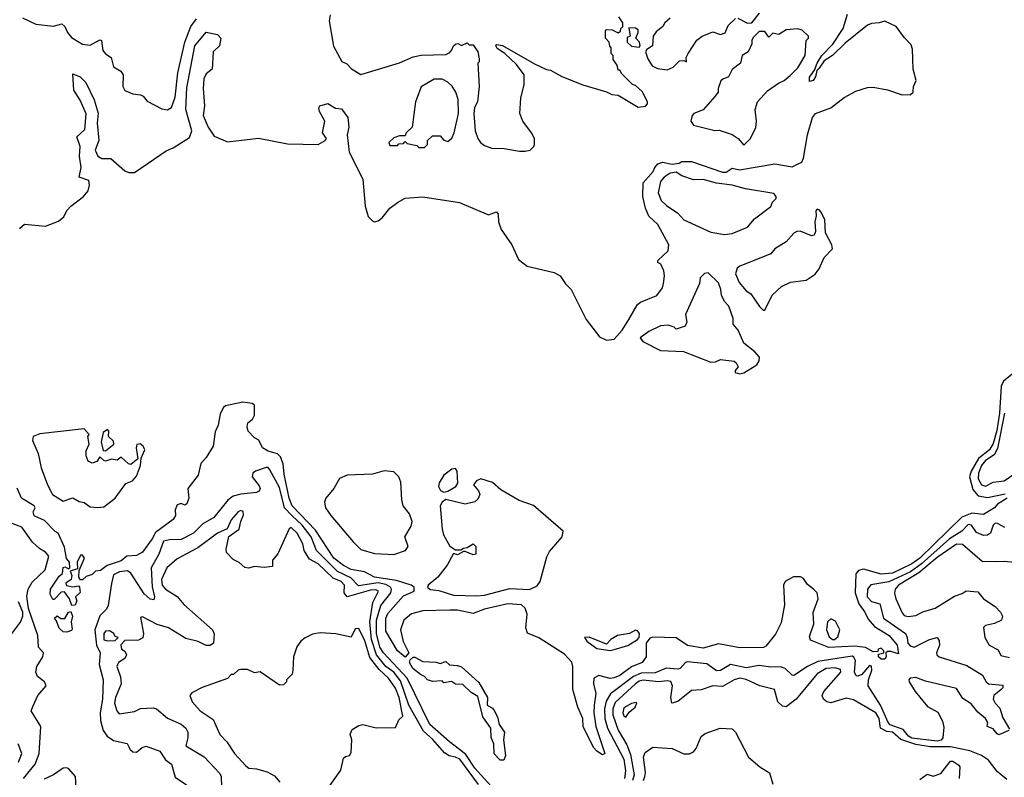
# Model space of a CAD drawing. Extents: x 2472589 to 2662339, y 701009 to 849030.
# Tile 262 of 406: x 2532991 to 2538083, y 789432 to 793350. Entities that reach past the tile are written whole.
import ezdxf

# ---------------------------------------------------------------- set-up
doc = ezdxf.new("R2010")
doc.units = 0

msp = doc.modelspace()

# ---------------------------------------------------------------- linework, layer by layer
at = {"layer": '0CON05XD'}
for points in [[(2532989.7, 792270.3), (2533015, 792292.1), (2533125, 792281.8), (2533191.6, 792308.4), (2533218.8, 792331.2), (2533235, 792362.9), (2533254.8, 792385.2), (2533321.1, 792435), (2533345.3, 792464.7), (2533351.8, 792495), (2533348, 792518), (2533298.8, 792535), (2533308.8, 792585), (2533300.8, 792645), (2533302.7, 792695), (2533286, 792745), (2533326.8, 792783.2), (2533333.8, 792863.8), (2533303.5, 792933.5), (2533270.8, 792985), (2533265, 793070), (2533303.8, 793055), (2533332, 793025), (2533375.8, 792935), (2533397.2, 792867.2), (2533390.9, 792815), (2533399.2, 792725), (2533380.5, 792675), (2533395, 792644.4), (2533415, 792632.3), (2533461.7, 792631.7), (2533535, 792568.9), (2533555, 792559.4), (2533585, 792559.5), (2533748.3, 792671.7), (2533785, 792687.3), (2533869.6, 792740.4), (2533880.9, 792775), (2533850, 792885), (2533855, 792997.5), (2533897.1, 793215), (2533955, 793286.2), (2534013.9, 793273.9), (2534031.2, 793255), (2534024.1, 793215.9), (2533991.2, 793185), (2533985.9, 793094.1), (2533955, 793071.2), (2533943.1, 793045), (2533940, 792995), (2533946.4, 792905), (2533939.4, 792855), (2533964.6, 792794.6), (2533997.1, 792747.1), (2534065, 792718.2), (2534225, 792737.1), (2534375, 792709.1), (2534535, 792704.4), (2534571.2, 792725), (2534576.7, 792735), (2534556.7, 792765), (2534568.8, 792825), (2534541.2, 792875), (2534537.5, 792895), (2534542.5, 792905), (2534585, 792917.5), (2534623.6, 792893.6), (2534655, 792890), (2534688.5, 792845), (2534692.9, 792795), (2534684.4, 792755), (2534694.6, 792665), (2534766.1, 792525), (2534777.5, 792385), (2534792.5, 792332.5), (2534815, 792309.5), (2534825, 792305.5), (2534845, 792309.5), (2534865.3, 792324.7), (2534904.5, 792375.5), (2534944.8, 792405.2), (2534985, 792426.8), (2535075, 792434), (2535265, 792404), (2535415, 792340.5), (2535456.2, 792356.2), (2535464.4, 792345), (2535467.5, 792305), (2535480.6, 792265), (2535536.4, 792185), (2535570, 792110), (2535615.7, 792075.7), (2535755, 792042.7), (2535786.2, 792025), (2535813.4, 791983.4), (2535842.7, 791955), (2535919.8, 791799.8), (2535989.5, 791709.5), (2536025, 791692.4), (2536065, 791698.7), (2536106.2, 791745), (2536140.3, 791799.7), (2536185, 791876.7), (2536200.5, 791889.5), (2536285, 791924), (2536315, 791963.3), (2536320, 791985), (2536326, 792025), (2536322, 792052), (2536305.8, 792085.8), (2536290, 792095), (2536290, 792105), (2536343.8, 792155), (2536347.5, 792185), (2536290.7, 792290.7), (2536244.4, 792334.4), (2536226.7, 792375), (2536213.3, 792435), (2536215, 792506.2), (2536266.7, 792565), (2536275, 792586.7), (2536291.2, 792605), (2536315, 792613.8), (2536365, 792603.3), (2536401.7, 792608.3), (2536415, 792616.7), (2536465, 792617.1), (2536625, 792562.5), (2536645, 792562.5), (2536675, 792582.5), (2536713.9, 792573.9), (2536895.9, 792604.1), (2536985, 792590), (2537013.3, 792603.3), (2537035, 792614), (2537045, 792633.3), (2537064.4, 792755), (2537090, 792845), (2537105.6, 792864.4), (2537185, 792894.6), (2537255, 792947.8), (2537315, 792980.9), (2537375, 792998.8), (2537405, 793000.6), (2537478.1, 792988.1), (2537555, 792961.6), (2537597.3, 792962.7), (2537611.4, 792975), (2537612.7, 793005), (2537627.3, 793035), (2537611.2, 793095), (2537607.1, 793197.1), (2537600.9, 793220.9), (2537566.1, 793256.1), (2537522.7, 793315), (2537465, 793343.3), (2537435, 793333.5), (2537395, 793331.1), (2537375, 793321.9), (2537260.5, 793229.5), (2537195, 793165.8), (2537151.9, 793138.1), (2537125, 793100), (2537113, 793087), (2537106, 793055), (2537093.3, 793035), (2537075, 793030), (2537075, 793052.5), (2537101.2, 793088.8), (2537115, 793126.2), (2537139.2, 793165), (2537195.5, 793224.5), (2537248.9, 793305), (2537271.8, 793378.2)], [(2534595.9, 793375), (2534590.4, 793345), (2534612.8, 793212.8), (2534656.7, 793135), (2534682.5, 793122.5), (2534707, 793097), (2534755, 793067.5), (2534955, 793127.5), (2535025, 793157.5), (2535067, 793167), (2535195, 793170), (2535215, 793180), (2535226.2, 793195), (2535234.2, 793215.8), (2535245, 793223.8), (2535256.4, 793226.4), (2535275, 793217.5), (2535305, 793230), (2535315, 793220), (2535335, 793220), (2535360, 793185), (2535367.5, 793147.5), (2535367, 793133), (2535360, 793125), (2535367.5, 793005), (2535357.5, 792925), (2535343.6, 792896.4), (2535340, 792865), (2535345.7, 792775), (2535359.2, 792735), (2535374.2, 792715), (2535395, 792699.2), (2535435, 792684.3), (2535485, 792686.2), (2535575, 792670), (2535605, 792670), (2535630, 792675), (2535650, 792695), (2535652.5, 792705), (2535652.5, 792735), (2535637.5, 792765), (2535592.5, 792825), (2535577.5, 792865), (2535582.5, 792945), (2535600, 793015), (2535600, 793065), (2535559.3, 793119.3), (2535500, 793175), (2535460.7, 793200.7), (2535452.5, 793215), (2535458.3, 793221.7), (2535487.7, 793217.7), (2535652.3, 793122.3), (2535715, 793093.3), (2535735, 793090), (2535795, 793056.7), (2535903.6, 793013.6), (2536025, 792977.5), (2536053, 792963), (2536085, 792960), (2536188.3, 792898.3), (2536227, 792903), (2536237.5, 792915), (2536237.5, 792925), (2536209.3, 792979.3), (2536175, 793010), (2536160, 793015), (2536105, 793070), (2536095, 793090), (2536085, 793090), (2536080, 793115), (2536060, 793145), (2536060, 793165), (2536050, 793175), (2536050, 793205), (2536043, 793213), (2536040, 793235), (2536020, 793255), (2536020, 793295), (2536025, 793300), (2536055, 793297.5), (2536085, 793282.5), (2536098.3, 793291.7), (2536100, 793305), (2536110, 793315), (2536110, 793335), (2536090, 793365)], [(2536705, 793357.5), (2536755, 793332.5), (2536776.4, 793333.6), (2536816.7, 793385)], [(2533005, 793360.8), (2533075, 793328.1), (2533165, 793316.9), (2533208.3, 793328.3), (2533224.5, 793314.5), (2533237.1, 793285), (2533258.3, 793258.3), (2533315, 793223.1), (2533355, 793218.9), (2533405, 793246), (2533413.3, 793243.3), (2533421.4, 793191.4), (2533434.5, 793174.5), (2533463.3, 793155), (2533476.2, 793106.2), (2533513.9, 793083.9), (2533526.2, 793065), (2533523.8, 793005), (2533533.6, 792983.6), (2533575, 792967.5), (2533615, 792962.5), (2533630, 792955), (2533649.3, 792929.3), (2533725, 792888.8), (2533755, 792883.8), (2533775, 792896.7), (2533795, 792950), (2533808, 793075), (2533845.2, 793234.8), (2533876.5, 793315), (2533905.9, 793354.1)], [(2536355, 793357.5), (2536327.5, 793335), (2536317.5, 793315), (2536281.7, 793288.3), (2536267.5, 793265), (2536262.5, 793215), (2536233.6, 793196.4), (2536227.5, 793185), (2536238.3, 793148.3), (2536261.7, 793111.7), (2536288.3, 793098.3), (2536338.3, 793091.7), (2536370, 793105), (2536403, 793137), (2536425, 793140), (2536438.3, 793131.7), (2536437.5, 793155), (2536447.5, 793175), (2536492.5, 793245), (2536520, 793265), (2536575, 793287.5), (2536615, 793273.3), (2536638.3, 793281.7), (2536655, 793320), (2536693, 793357)], [(2536195, 793207.5), (2536200, 793215), (2536196.7, 793235), (2536177.5, 793255), (2536190, 793285), (2536188.3, 793298.3), (2536175, 793306.7), (2536141.7, 793308.3), (2536147.5, 793265), (2536131.7, 793258.3), (2536132.5, 793235), (2536154.3, 793214.3), (2536195, 793207.5)], [(2536735, 792702), (2536770, 792735), (2536798, 792792), (2536801.4, 792825), (2536794.2, 792885), (2536806, 792925), (2536857.6, 792982.4), (2536915, 793022.5), (2536945, 793036), (2536975, 793062), (2537015, 793102), (2537052, 793165), (2537057.5, 793242.5), (2537070, 793255), (2537070, 793265), (2537037, 793297), (2537015, 793302.5), (2536955, 793297.5), (2536916.4, 793273.6), (2536885, 793280), (2536865, 793260), (2536845, 793290), (2536815, 793290), (2536785, 793260), (2536777.5, 793245), (2536777.5, 793225), (2536757.5, 793185), (2536727.5, 793165), (2536717.5, 793125), (2536675, 793092.5), (2536656, 793054), (2536626.4, 793043.6), (2536616.4, 793033.6), (2536602.5, 792995), (2536602.5, 792975), (2536586.4, 792953.6), (2536525.9, 792884.1), (2536477.5, 792865), (2536468.8, 792855), (2536462, 792825), (2536475, 792804), (2536585, 792778), (2536608.3, 792778.3), (2536675, 792756), (2536705.5, 792735.5), (2536735, 792702)], [(2535085, 792690), (2535100, 792705), (2535100, 792725), (2535125, 792750), (2535165, 792750), (2535185, 792727.5), (2535205, 792720), (2535225, 792737.5), (2535238, 792765), (2535260, 792865), (2535258.3, 792938.3), (2535246.7, 792975), (2535226.4, 793006.4), (2535205, 793027.5), (2535175, 793042.5), (2535135, 793042.5), (2535067, 793003), (2535037.5, 792925), (2535020, 792795), (2534990, 792765), (2534985, 792750), (2534955, 792750), (2534925, 792740), (2534900, 792715), (2534905, 792700), (2534945, 792700), (2534951.7, 792708.3), (2534975, 792710), (2534985, 792720), (2534995, 792710), (2535045, 792700), (2535055, 792690), (2535085, 792690)], [(2536635, 792240), (2536675, 792244.4), (2536755, 792278), (2536790.3, 792319.7), (2536875, 792383.3), (2536883.9, 792406.1), (2536903.3, 792425), (2536903.3, 792435), (2536890.7, 792450.7), (2536745, 792475.8), (2536675, 792494.2), (2536594.2, 792504.2), (2536525, 792523.8), (2536475, 792521.2), (2536415, 792543.3), (2536385, 792562.5), (2536353.9, 792556.1), (2536324.1, 792535.9), (2536305, 792513.3), (2536292, 792455), (2536308, 792415), (2536335, 792388.8), (2536395, 792350), (2536425, 792316), (2536565, 792250.8), (2536635, 792240)], [(2536845, 791847.5), (2536882.2, 791925), (2536930.2, 791969.8), (2536977.1, 791992.9), (2537057.1, 792002.9), (2537105, 792033.6), (2537125, 792061.9), (2537150.3, 792119.7), (2537193.8, 792165), (2537191.2, 792185), (2537157.7, 792247.7), (2537153.8, 792315), (2537136.2, 792355), (2537125, 792366.7), (2537115, 792370), (2537108.3, 792361.7), (2537110, 792335), (2537102, 792305), (2537106.7, 792255), (2537100, 792235), (2537085, 792232.5), (2537026.4, 792256.4), (2537010, 792255), (2536993.6, 792246.4), (2536955, 792201.2), (2536896.7, 792165), (2536875, 792140), (2536715, 792076.2), (2536701.2, 792065), (2536693.3, 792035), (2536711.7, 791991.7), (2536748.3, 791948.3), (2536771.7, 791931.7), (2536816.1, 791866.1), (2536835, 791847.5), (2536845, 791847.5)], [(2536715, 791518.8), (2536735, 791522.9), (2536802.5, 791565), (2536814.2, 791585), (2536815.8, 791605), (2536792.7, 791632.7), (2536735, 791677.5), (2536706.2, 791745), (2536680, 791775), (2536680, 791805), (2536658.8, 791868.8), (2536635, 791892.5), (2536620, 791925), (2536617.5, 791955), (2536605, 791990), (2536551.7, 792041.7), (2536531.7, 792038.3), (2536510, 792015), (2536506.2, 791985), (2536433.3, 791825), (2536440, 791785), (2536432.5, 791765), (2536385, 791750), (2536375, 791760), (2536345, 791770), (2536305, 791767.5), (2536245, 791736.7), (2536200, 791705), (2536213.8, 791685), (2536305, 791639.1), (2536424, 791634), (2536565, 791578.8), (2536589.3, 791580.7), (2536615, 791592.5), (2536685, 791583.3), (2536696.7, 791575), (2536706.7, 791555), (2536690, 791535), (2536690, 791525), (2536715, 791518.8)], [(2538122.6, 791517.4), (2538078.6, 791481.4), (2538066.1, 791453.9), (2538058, 791315), (2538043.4, 791225), (2538025, 791157.5), (2538006.7, 791125), (2537949.8, 791080.2), (2537910.5, 791015), (2537902.2, 790985), (2537920.5, 790920.5), (2537947.5, 790887.5), (2537995, 790879.1), (2538087.5, 790897.5)], [(2538096.7, 790875), (2538047.5, 790845), (2538032.5, 790825), (2537975, 790791.2), (2537915, 790798), (2537862.7, 790777.3), (2537645, 790565.9), (2537605, 790535.8), (2537505, 790487.3), (2537445, 790482.9), (2537355, 790508.4), (2537328.5, 790501.5), (2537315.6, 790484.4), (2537311.2, 790385), (2537329.7, 790329.7), (2537362.2, 790285), (2537379.4, 790249.4), (2537411.1, 790211.1), (2537487.1, 790165), (2537529.2, 790115), (2537535, 790070), (2537495, 790082.5), (2537478.3, 790081.7), (2537470, 790075), (2537472.5, 790055), (2537465, 790043.3), (2537445, 790043.3), (2537432.5, 790055), (2537431.7, 790068.3), (2537460, 790075), (2537460, 790085), (2537445, 790100), (2537430, 790095), (2537428.3, 790081.7), (2537405, 790080), (2537365, 790102.5), (2537310, 790110), (2537175, 790102.2), (2537080.8, 790140.8), (2537075, 790160), (2537096.9, 790225), (2537094.2, 790284.2), (2537120, 790355), (2537114.5, 790385), (2537095.6, 790405), (2537065, 790428.2), (2537045, 790460), (2537028.8, 790468.8), (2536992.3, 790467.7), (2536950, 790445), (2536940, 790425), (2536946.7, 790323.3), (2536929.1, 790230.9), (2536898.9, 790171.1), (2536849.4, 790110.6), (2536837, 790103), (2536715, 790100.8), (2536605, 790121.2), (2536525, 790100), (2536445, 790113.5), (2536385, 790153.8), (2536265, 790156.2), (2536249.3, 790150.7), (2536231.2, 790125), (2536230.6, 790055), (2536210, 790025), (2536155, 790002.5), (2536095, 789958.8), (2536065, 789945.5), (2536045, 789943.1), (2535985, 789957.3), (2535960.6, 789945), (2535958.2, 789915), (2535970.4, 789865), (2535962, 789805), (2535959.3, 789765), (2535970.4, 789695), (2536016.7, 789555), (2536005, 789547.5), (2535975, 789566.2), (2535958, 789585), (2535904.2, 789695), (2535903.3, 789735), (2535876.9, 789795), (2535851.5, 789885), (2535851.8, 790005), (2535846.8, 790026.8), (2535808.3, 790068.3), (2535675, 790153.3), (2535616.9, 790176.9), (2535608.8, 790205), (2535615.9, 790275.9), (2535605, 790305.7), (2535585, 790324.5), (2535515, 790328.9), (2535395, 790301.5), (2535335, 790278.2), (2535255, 790295.6), (2535215, 790296.7), (2535075, 790292), (2535017.5, 790277.5), (2534978, 790245), (2534960, 790195), (2534974.2, 790134.2), (2535002.5, 790075), (2534985, 790052.5), (2534945, 790086.2), (2534885, 790187.5), (2534883.6, 790255), (2534895, 790278.6), (2534975, 790370.6), (2535030, 790395), (2535030, 790415), (2535015.5, 790425.5), (2534938.8, 790448.8), (2534825, 790467.1), (2534773.8, 790493.8), (2534705, 790506.6), (2534665, 790526.6), (2534615.4, 790565), (2534519.7, 790709.7), (2534400.3, 790835), (2534384.8, 790874.8), (2534359.2, 790999.2), (2534353, 791053), (2534340, 791090), (2534324, 791104), (2534275, 791118.1), (2534246.7, 791135), (2534226.7, 791175), (2534205, 791188), (2534172.1, 791222.1), (2534167.5, 791245), (2534171.2, 791265), (2534195, 791283.8), (2534205.7, 791304.3), (2534205.8, 791355.8), (2534192.5, 791365), (2534145, 791371.8), (2534055, 791353.3), (2534044, 791345), (2534028.1, 791311.9), (2534016.9, 791253.1), (2534001.2, 791218.8), (2533990.5, 791145), (2533954.6, 791085.4), (2533927.8, 791055), (2533914.3, 790995), (2533860.5, 790925), (2533865.6, 790875), (2533855, 790846.2), (2533845, 790840), (2533825, 790847.5), (2533805, 790841.2), (2533794.2, 790815), (2533795.8, 790785), (2533784.2, 790765), (2533692.2, 790697.8), (2533675, 790664.4), (2533625, 790596), (2533595, 790578.8), (2533545, 790575.7), (2533515, 790551.2), (2533442.3, 790527.7), (2533408.3, 790501.7), (2533383, 790497), (2533365, 790480), (2533335, 790470), (2533315, 790452.5), (2533305, 790452.5), (2533296.4, 790466.4), (2533298.3, 790501.7), (2533326.7, 790565), (2533315, 790580), (2533305, 790580), (2533287.5, 790545), (2533290, 790510), (2533251.7, 790498.3), (2533260, 790475), (2533257.5, 790455), (2533230, 790435), (2533233, 790423), (2533265, 790417.5), (2533295, 790422.5), (2533300, 790415), (2533303, 790387), (2533280, 790365), (2533286.7, 790345), (2533278.3, 790321.7), (2533260.7, 790320.7), (2533247.5, 790355), (2533221.7, 790391.7), (2533205, 790390), (2533168.3, 790351.7), (2533161.7, 790351.7), (2533148.3, 790378.3), (2533150, 790405), (2533195, 790471.2), (2533212.5, 790485), (2533215, 790516.7), (2533225, 790520), (2533245, 790510), (2533250, 790515), (2533247.5, 790545), (2533232.9, 790562.9), (2533222.5, 790622.5), (2533190, 790695), (2533175, 790702.5), (2533119.2, 790759.2), (2533065, 790783.3), (2533061.2, 790805), (2533070, 790825), (2533066.4, 790836.4), (2533000, 790875), (2532977.5, 790927.5)], [(2538083.3, 791315), (2538047.7, 791132.3), (2538030.1, 791099.9), (2537985, 791070.3), (2537965.2, 791045), (2537948.6, 791005), (2537948.1, 790975), (2537965, 790944.6), (2537985, 790937.9), (2538025, 790957.5), (2538082.5, 790965), (2538137.1, 791002.9)], [(2533395, 790826.9), (2533425, 790830.6), (2533485, 790876), (2533539.2, 790950.8), (2533574.1, 790965.9), (2533595, 790990), (2533616, 791045), (2533618.3, 791081.7), (2533637.5, 791125), (2533630, 791145), (2533613.3, 791156.7), (2533597, 791153), (2533593.8, 791135), (2533601.7, 791078.3), (2533565, 791050), (2533553.6, 791053.6), (2533515, 791087.5), (2533495, 791072.5), (2533465, 791077.5), (2533435, 791067.5), (2533425, 791070), (2533405, 791090), (2533390, 791065), (2533365, 791056.7), (2533345, 791067.5), (2533333.8, 791095), (2533335, 791120), (2533350, 791155), (2533342.5, 791195), (2533350, 791205), (2533323.6, 791233.6), (2533095, 791208.5), (2533060, 791195), (2533056.1, 791173.9), (2533086.4, 791106.4), (2533101.7, 791031.7), (2533133.8, 790945), (2533160, 790895), (2533215, 790860), (2533265, 790877.5), (2533298.3, 790858.3), (2533325, 790852.5), (2533355, 790831.2), (2533395, 790826.9)], [(2533435, 791120), (2533477.5, 791155), (2533475, 791170), (2533450, 791195), (2533451.7, 791221.7), (2533445, 791230), (2533422.5, 791215), (2533412.5, 791165), (2533421.7, 791121.7), (2533435, 791120)], [(2535445, 789368), (2535345, 789479.6), (2535298.7, 789548.7), (2535266, 789576), (2535213.1, 789615), (2535112.5, 789705), (2534995, 789943.8), (2534872.4, 790075), (2534853, 790105), (2534835.2, 790175.2), (2534836.6, 790245), (2534859.1, 790320.9), (2534909.4, 790385), (2534914.1, 790405), (2534908.7, 790415), (2534885, 790429), (2534845, 790436.7), (2534742.8, 790422.8), (2534703.3, 790463.3), (2534635, 790495.8), (2534525.9, 790605), (2534498.4, 790675), (2534451, 790735), (2534398, 790785), (2534359.4, 790825), (2534335, 790931.4), (2534285, 791022.5), (2534275, 791034.2), (2534265, 791034.3), (2534210, 791015), (2534195.8, 791005), (2534192.5, 790985), (2534229.1, 790939.1), (2534233.8, 790925), (2534228.6, 790911.4), (2534215, 790904.3), (2534135, 790896.2), (2534095, 790885.5), (2534066.5, 790865), (2533995, 790775.6), (2533937.5, 790742.5), (2533890, 790695), (2533825, 790660.8), (2533765, 790660), (2533735, 790653.3), (2533710, 790585), (2533671.3, 790515), (2533676, 790416), (2533688.6, 790365), (2533685, 790348.8), (2533665, 790352.9), (2533635, 790380), (2533565, 790488), (2533548.8, 790498.8), (2533506.7, 790495), (2533475, 790478.2), (2533466, 790434), (2533449, 790321), (2533438.9, 790301.1), (2533405, 790267.5), (2533378.5, 790195), (2533388.3, 790115), (2533407, 790075), (2533401.8, 790015), (2533421.6, 789935), (2533419.5, 789835), (2533406.6, 789765), (2533409.1, 789725), (2533422.8, 789672.8), (2533443.2, 789645), (2533475, 789621.7), (2533547, 789607), (2533561.4, 789575), (2533575, 789562.5), (2533595, 789561.1), (2533623.6, 789586.4), (2533645, 789591.9), (2533715, 789567.5), (2533745, 789522.5), (2533775, 789500), (2533795, 789432.5), (2533852.7, 789392.7)], [(2534925, 790584.2), (2534986.1, 790603.9), (2535000, 790625), (2534982.5, 790675), (2535015, 790730), (2535021.2, 790755), (2535006.7, 790795), (2534973.8, 790835), (2534966.1, 790866.1), (2534962.5, 790957.5), (2534951.8, 790985), (2534925, 791011.2), (2534875, 791017.5), (2534815, 790998.8), (2534685, 790993.8), (2534645, 790977.8), (2534614.7, 790925.3), (2534573.3, 790875), (2534566.2, 790855), (2534572.9, 790825), (2534600.6, 790785), (2534715, 790649.2), (2534755, 790610.6), (2534825, 790589.4), (2534925, 790584.2)], [(2535185, 790906), (2535205, 790910.8), (2535246.7, 790935), (2535256.4, 790953.6), (2535253.8, 791015), (2535245, 791028.8), (2535225, 791026.2), (2535185, 790994.3), (2535159.4, 790955), (2535157.1, 790935), (2535166.2, 790915), (2535185, 790906)], [(2535355, 790370), (2535395, 790374.4), (2535525, 790408.9), (2535626.4, 790403.6), (2535667.4, 790422.6), (2535682, 790445), (2535717.3, 790572.7), (2535730.9, 790599.1), (2535796, 790675), (2535802, 790705), (2535648.2, 790838.2), (2535573, 790863), (2535479.2, 790919.2), (2535435, 790955.8), (2535375, 790976.2), (2535353.3, 790965), (2535337.5, 790945), (2535364.1, 790914.1), (2535370, 790895), (2535359.8, 790870.2), (2535345, 790857.1), (2535295, 790844.4), (2535195, 790869.2), (2535175, 790854.2), (2535165.5, 790835), (2535174.7, 790715), (2535182.3, 790685), (2535215, 790626.7), (2535245, 790607.5), (2535271.7, 790608.3), (2535285, 790617.5), (2535305, 790620), (2535335, 790640), (2535350, 790625), (2535350, 790585), (2535335, 790582.5), (2535295, 790600), (2535285, 790600), (2535255, 790582.5), (2535235, 790590), (2535201.1, 790528.9), (2535152.6, 790467.4), (2535103.3, 790425), (2535100, 790415), (2535113, 790403), (2535158.3, 790398.3), (2535235, 790374.2), (2535355, 790370)], [(2535364, 789394), (2535266.5, 789525), (2535245, 789536.3), (2535212.2, 789542.2), (2535187.5, 789557.5), (2535126.9, 789626.9), (2535079.8, 789669.8), (2535003.9, 789805), (2534960.3, 789930.3), (2534925, 789975.3), (2534883.8, 790005), (2534835.9, 790065), (2534809.7, 790145), (2534801, 790235), (2534816.5, 790335), (2534846.7, 790395), (2534831.7, 790401.7), (2534805, 790399.5), (2534685, 790364.6), (2534668.5, 790385), (2534671.1, 790425), (2534652.9, 790445), (2534611.7, 790461.7), (2534535, 790536.4), (2534489.6, 790559.6), (2534462.5, 790605), (2534455, 790640), (2534425.5, 790695), (2534395, 790723.8), (2534385, 790717.5), (2534325, 790587.5), (2534297.5, 790555), (2534298.3, 790521.7), (2534255, 790516.7), (2534205, 790522.5), (2534173.6, 790513.6), (2534155, 790517.5), (2534125, 790542.5), (2534095, 790557.5), (2534060, 790595), (2534058.3, 790611.7), (2534073, 790677), (2534125.7, 790715), (2534133.8, 790755), (2534148.6, 790788.6), (2534146.4, 790806.4), (2534135, 790811.2), (2534121.2, 790805), (2534085, 790763.3), (2534064, 790716), (2534013.8, 790695), (2533911.5, 790618.5), (2533805, 790561.5), (2533751.1, 790515), (2533724.6, 790455), (2533728.2, 790425), (2533745, 790404.5), (2533805, 790367.5), (2533838.8, 790325), (2533988, 790195), (2533996.1, 790173.9), (2533992.5, 790125), (2533975, 790114), (2533955, 790114), (2533914.4, 790134.4), (2533849.4, 790149.4), (2533760, 790205), (2533701.2, 790221.2), (2533625, 790261.2), (2533615, 790257.5), (2533631.2, 790175), (2533627.3, 790152.7), (2533605, 790141.2), (2533535, 790140), (2533513, 790117), (2533517.5, 790095), (2533533.9, 790083.9), (2533543.3, 790065), (2533535, 790046.7), (2533501.2, 790025), (2533496, 790015), (2533493.9, 790003.9), (2533511.2, 789951.2), (2533515.6, 789915), (2533485.6, 789845), (2533480.8, 789815), (2533493.8, 789775), (2533505, 789760), (2533585, 789772.5), (2533615, 789787.5), (2533681.2, 789791.2), (2533697.5, 789785), (2533755, 789736.9), (2533826.1, 789706.1), (2533849.2, 789685), (2533859.4, 789665), (2533860.6, 789635), (2533850, 789595), (2533945, 789537.5), (2534025, 789450.8), (2534033.3, 789435), (2534035, 789382.5)], [(2533010, 789425), (2533071.1, 789498.9), (2533092.2, 789555), (2533100, 789695), (2533050, 789775), (2533059.6, 789800.4), (2533085, 789854), (2533127.5, 789905), (2533118.8, 789925), (2533082.6, 789952.6), (2533074.3, 789975), (2533078.5, 790005), (2533110, 790055), (2533114.3, 790075), (2533088.8, 790105), (2533084.4, 790165), (2533036.4, 790305), (2533028.2, 790368.2), (2533035.4, 790404.6), (2533055, 790440.7), (2533123.1, 790505), (2533142, 790575), (2533125, 790596), (2533094.2, 790614.2), (2533057.3, 790647.3), (2533002.5, 790725), (2532915, 790757.5)], [(2538085, 790722.9), (2538047.1, 790745), (2538035, 790745.3), (2538024.7, 790735), (2538010.9, 790695), (2537995, 790684.7), (2537975, 790682.2), (2537938.2, 790698.2), (2537913.8, 790735), (2537895, 790740), (2537862.5, 790705), (2537799.7, 790665), (2537653.7, 790535), (2537597.9, 790495), (2537485, 790442.5), (2537392.9, 790427.1), (2537375.6, 790404.4), (2537372.9, 790365), (2537395, 790340.5), (2537438.9, 790328.9), (2537458.6, 790255), (2537571.8, 790175), (2537580.9, 790155), (2537584.1, 790125), (2537595, 790110.8), (2537616, 790105), (2537695, 790144.6), (2537735, 790154.2), (2537745, 790136.7), (2537747.1, 790115), (2537731.5, 790075), (2537732.9, 790065), (2537745, 790055.5), (2537889.2, 790009.2), (2537970.5, 789960.5), (2537989.1, 789925), (2538001.4, 789915), (2538075, 789907.5), (2538075.4, 789895), (2538067.1, 789885), (2538029.2, 789855), (2538025.3, 789835)], [(2538170.7, 790539.3), (2538082.1, 790547.9), (2538035, 790545.7), (2537968.3, 790548.3), (2537866.6, 790636.6), (2537835, 790638.2), (2537735, 790567.7), (2537641.1, 790488.9), (2537535.4, 790425), (2537518.7, 790405), (2537515.4, 790384.6), (2537522.4, 790355), (2537555, 790282.5), (2537565, 790268.9), (2537585, 790263.1), (2537625, 790268.1), (2537661.7, 790288.3), (2537725, 790306.2), (2537825, 790368), (2537865, 790382), (2537885, 790395.8), (2537945, 790391.2), (2537975.4, 790355.4), (2538036.2, 790315), (2538063.8, 790285), (2538073.3, 790265), (2538067.5, 790245), (2538032.3, 790227.7), (2537985, 790216), (2537974.2, 790205.8), (2537981.4, 790155), (2538004.6, 790114.6), (2538050.2, 790090.2), (2538065, 790061.4), (2538108.8, 790051.2)], [(2532926.9, 790145), (2532995, 790234.3), (2533006.8, 790265), (2533006.5, 790285), (2532985, 790340)], [(2533235, 790182.5), (2533215, 790183.3), (2533195, 790203.3), (2533181.7, 790241.7), (2533170, 790255), (2533185, 790267.5), (2533203, 790253), (2533225, 790252.5), (2533243.9, 790286.1), (2533255, 790290), (2533263.3, 790265), (2533256.7, 790235), (2533261.7, 790198.3), (2533258.3, 790191.7), (2533235, 790182.5)], [(2537205, 790144), (2537222.2, 790157.8), (2537232.7, 790195), (2537208.9, 790238.9), (2537185, 790250.5), (2537168.5, 790235), (2537163.6, 790193.6), (2537177.5, 790157.5), (2537195, 790144.2), (2537205, 790144)], [(2533445, 790137.5), (2533485, 790140), (2533500, 790155), (2533485, 790160), (2533477.5, 790175), (2533455, 790188.8), (2533435, 790188), (2533425, 790176.2), (2533425, 790143.3), (2533445, 790137.5)], [(2534585, 789373.3), (2534650.7, 789469.3), (2534665, 789530), (2534675, 789540), (2534696.4, 789543.6), (2534705, 789560), (2534708.8, 789625), (2534700, 789655), (2534710.5, 789679.5), (2534745, 789700), (2534765, 789704), (2534835, 789688), (2534935, 789690), (2534951.7, 789728.3), (2534972.5, 789747.5), (2534952.7, 789845), (2534935, 789892.7), (2534897.9, 789945), (2534849.1, 789989.1), (2534800.7, 790050.7), (2534775, 790137.1), (2534745, 790201.2), (2534725, 790200), (2534705, 790156.7), (2534625, 790173.8), (2534545, 790178), (2534505, 790171.2), (2534467.7, 790152.3), (2534444.1, 790135.9), (2534424.1, 790105.9), (2534406.7, 790055), (2534402.5, 789985), (2534400, 789965), (2534370, 789935), (2534370, 789925), (2534355, 789910), (2534335, 789907.5), (2534235, 789977.5), (2534205, 789972.5), (2534169.3, 789989.3), (2534135, 789990), (2534120, 789985), (2534097, 789963), (2534085, 789962.5), (2534065, 789942.5), (2533935, 789896.2), (2533880.8, 789869.2), (2533870, 789855), (2533882.7, 789822.7), (2533923.8, 789775), (2533990.5, 789730.5), (2534025, 789653.3), (2534061.2, 789615), (2534101.2, 789555), (2534160.5, 789490.5), (2534175, 789478.8), (2534215, 789476), (2534270.5, 789460.5), (2534308.8, 789438.8), (2534335.7, 789405.7)], [(2536045, 790087.5), (2536065, 790093.3), (2536135, 790114), (2536185.8, 790144.2), (2536193.8, 790155), (2536196, 790175), (2536185, 790190), (2536175, 790192.5), (2536145, 790175.8), (2536082.5, 790165), (2536047.5, 790145), (2536025, 790120), (2535935, 790156.9), (2535911.2, 790155), (2535923.8, 790135), (2535975, 790098), (2536045, 790087.5)], [(2535495, 789520), (2535475, 789520), (2535443.8, 789553.8), (2535442.5, 789605), (2535428.3, 789638.3), (2535427.5, 789685), (2535386.7, 789745), (2535359.3, 789849.3), (2535325, 789870), (2535281.7, 789911.7), (2535245, 789912.5), (2535223, 789927), (2535185, 789920), (2535175, 789930), (2535125, 789927.5), (2535100, 789935), (2535085, 789952.5), (2535062.7, 789962.7), (2535023.8, 789995), (2535006.2, 790025), (2535010, 790040), (2535025, 790053.3), (2535035, 790053.8), (2535075, 790030), (2535145, 790026.7), (2535165, 790020), (2535195, 790030), (2535213, 790013), (2535255, 790010), (2535275, 790002.5), (2535365, 789922.5), (2535410, 789845), (2535407.5, 789805), (2535435, 789790), (2535445, 789776.7), (2535462, 789745), (2535470, 789705), (2535498, 789665), (2535492.5, 789625), (2535503.3, 789545), (2535495, 789520)], [(2538106.9, 789673.1), (2538055, 789651.9), (2538045, 789656.2), (2538025, 789682.1), (2537994.5, 789694.5), (2537996.9, 789715), (2537986.1, 789736.1), (2537945, 789768.4), (2537911.5, 789811.5), (2537868.4, 789838.4), (2537835, 789891.4), (2537675, 789928.9), (2537625, 789948.5), (2537595.3, 789944.7), (2537588.7, 789935), (2537590.3, 789925), (2537621.6, 789875), (2537685, 789797.8), (2537738.3, 789768.3), (2537762.2, 789722.2), (2537770.7, 789690.7), (2537764.3, 789635.7), (2537756.1, 789623.9), (2537735, 789618.9), (2537605, 789634.3), (2537587.1, 789645), (2537559.2, 789679.2), (2537492.8, 789702.8), (2537481.3, 789715), (2537441.9, 789805), (2537377.8, 789905), (2537380.4, 789935), (2537398.4, 789985), (2537395.6, 790005.6), (2537385, 790010), (2537345.9, 789964.1), (2537325, 789954.4), (2537316.9, 789956.9), (2537307.9, 789975), (2537313.1, 790035), (2537305, 790052.7), (2537295, 790057.8), (2537118.8, 790031.2), (2537065.3, 790004.7), (2536995, 789957.5), (2536985, 789959.2), (2536948.8, 789995), (2536925, 790003.1), (2536875, 790001.2), (2536815, 790009.6), (2536747.4, 789997.4), (2536665.8, 790014.2), (2536615.5, 789984.5), (2536595, 789983.1), (2536545, 790017.9), (2536445, 790028.8), (2536434.2, 790025.8), (2536405.6, 789994.4), (2536395, 789991.2), (2536333.8, 789996.2), (2536277.5, 789972.5), (2536205, 789969.6), (2536165, 789953.5), (2536046, 789864), (2536024, 789826), (2536014.3, 789785), (2536016.7, 789735), (2536029.8, 789685), (2536114.8, 789525), (2536124.2, 789465), (2536118, 789425)], [(2538095, 789420), (2538045, 789462), (2538000.4, 789520.4), (2537965, 789543.8), (2537905, 789568.9), (2537805, 789590), (2537698.6, 789588.6), (2537625, 789600.8), (2537547.5, 789627.5), (2537505, 789664.8), (2537475, 789669.2), (2537442.3, 789685), (2537435.8, 789735), (2537417.7, 789765), (2537303.1, 789833.1), (2537265, 789840.4), (2537185, 789816.9), (2537165, 789821.4), (2537147.5, 789835), (2537140.5, 789855), (2537148.5, 789875), (2537237.5, 789975), (2537235, 789989.2), (2537207.9, 789997.9), (2537160.8, 789995), (2537115, 789966), (2537005.5, 789835), (2536955, 789796.9), (2536935, 789800), (2536911.3, 789821.3), (2536894.2, 789885), (2536818, 789905), (2536747.2, 789937.2), (2536715, 789943.7), (2536685, 789936.5), (2536625, 789901.1), (2536575, 789904.5), (2536515, 789884.4), (2536465, 789880.4), (2536395, 789823.8), (2536363.8, 789815), (2536358.2, 789845), (2536366.9, 789905), (2536357.7, 789927.7), (2536341.2, 789931.2), (2536295, 789925.2), (2536215, 789933.2), (2536195, 789929.4), (2536175, 789915.8), (2536071, 789819), (2536057.4, 789785), (2536058, 789755), (2536086.3, 789675), (2536130.2, 789600.2), (2536149.8, 789549.8), (2536168.7, 789445), (2536160, 789415)], [(2536125, 789743.3), (2536142.3, 789767.7), (2536173.3, 789795), (2536182.5, 789815), (2536178.8, 789818.8), (2536155, 789814), (2536115, 789790.8), (2536110, 789765), (2536115, 789750), (2536125, 789743.3)], [(2538025.3, 789835), (2538035, 789815.4), (2538059.7, 789789.7), (2538075, 789738.8), (2538108.7, 789681.3)], [(2536216.4, 789415), (2536223.8, 789435), (2536226.3, 789456.3), (2536216.7, 789535), (2536225, 789560), (2536265, 789587.5), (2536365, 789580), (2536425, 789553.3), (2536455, 789553.3), (2536475, 789562.5), (2536489.5, 789580.5), (2536515, 789642.5), (2536535, 789658.8), (2536613.9, 789686.1), (2536675, 789682.5), (2536692.5, 789665), (2536760, 789535), (2536817.5, 789485), (2536867.5, 789455), (2536886.4, 789396.4)], [(2532985, 789509.2), (2533002.2, 789555), (2532982.5, 789605)], [(2537645, 789420), (2537683, 789447), (2537715, 789437.5), (2537755, 789451.2), (2537804.5, 789515.5), (2537816.2, 789515), (2537847.5, 789495), (2537852.5, 789485), (2537850, 789425)], [(2533283.7, 789343.7), (2533279.1, 789435), (2533245, 789474.7), (2533235, 789480), (2533215, 789478.5), (2533165, 789443.5), (2533117.4, 789422.6)]]:
    msp.add_lwpolyline(points, dxfattribs=at)

doc.saveas('drawing.dxf')
